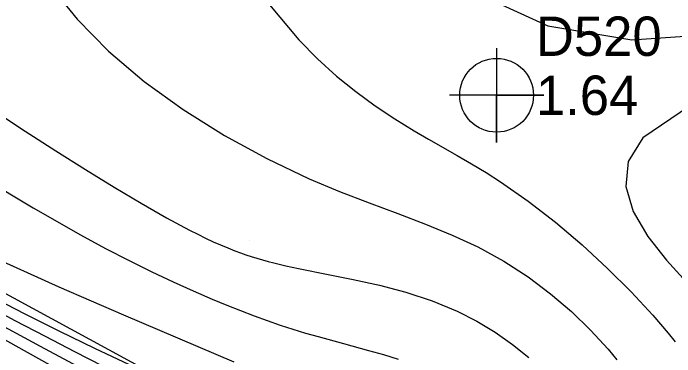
# Model space of a CAD drawing. Extents: x 2356077 to 2359823, y 225951 to 227822.
# Drawn here: x 2357198.57 to 2357240.62, y 226979.01 to 227000.82 of the extents above; entities that cross this region are included whole.
import ezdxf

# ---------------------------------------------------------------- set-up
doc = ezdxf.new("R2010")
doc.units = 0
for name, color, linetype in [('DTM Contours Major', 7, 'Continuous'), ('DTM Contours Minor', 7, 'Continuous'), ('Exist DTM Regular Point CELL', 7, 'Continuous'), ('Exist DTM Regular Point Cogo Elevation', 7, 'Continuous'), ('Exist DTM Regular Point Cogo Number', 7, 'Continuous'), ('PH Exist DTM Breakline', 7, 'Continuous'), ('PH Exist DTM Point', 7, 'Continuous')]:
    doc.layers.add(name, color=color, linetype=linetype)

msp = doc.modelspace()

# ---------------------------------------------------------------- linework, layer by layer
at = {"layer": 'DTM Contours Major'}
for points in [[(2357201.246, 227002.182), (2357202.631, 227000.44), (2357204.622, 226998.41), (2357206.891, 226996.49), (2357209.371, 226994.699), (2357211.991, 226993.058), (2357214.683, 226991.588), (2357217.377, 226990.31), (2357219.305, 226989.505), (2357221.188, 226988.779), (2357223.017, 226988.097), (2357224.785, 226987.427), (2357226.481, 226986.732), (2357228.098, 226985.981), (2357229.749, 226985.073), (2357231.293, 226984.075), (2357232.73, 226983.002), (2357234.058, 226981.87), (2357235.274, 226980.697), (2357236.377, 226979.497), (2357236.945, 226978.819)], [(2357196.707, 226982.363), (2357198.676, 226981.314), (2357200.6, 226980.305), (2357202.462, 226979.341), (2357204.249, 226978.429)]]:
    msp.add_lwpolyline(points, dxfattribs=at)
at = {"layer": 'DTM Contours Minor'}
for points in [[(2357228.648, 227001.831), (2357232.549, 227000.011), (2357237.899, 226999.124), (2357243.718, 226999.539), (2357249.595, 227001.125)], [(2357214.868, 227001.363), (2357216.727, 226999.14), (2357217.917, 226997.925), (2357219.125, 226996.83), (2357220.347, 226995.841), (2357221.579, 226994.941), (2357222.819, 226994.116), (2357224.063, 226993.351), (2357224.971, 226992.821), (2357226.791, 226991.784), (2357227.707, 226991.255), (2357228.626, 226990.701), (2357229.552, 226990.113), (2357231.301, 226988.891), (2357233.04, 226987.543), (2357234.735, 226986.106), (2357236.353, 226984.62), (2357237.859, 226983.123), (2357239.22, 226981.654), (2357239.72, 226981.079), (2357240.192, 226980.513), (2357240.638, 226979.954)], [(2357197.116, 226994.793), (2357199.336, 226993.342), (2357201.285, 226992.091), (2357203.176, 226990.899), (2357204.99, 226989.781), (2357206.709, 226988.755), (2357208.314, 226987.837), (2357209.786, 226987.045), (2357210.303, 226986.783), (2357210.8, 226986.54), (2357211.282, 226986.315), (2357211.75, 226986.107), (2357212.208, 226985.915), (2357212.658, 226985.738), (2357213.008, 226985.608), (2357213.356, 226985.487), (2357213.705, 226985.372), (2357214.055, 226985.263), (2357214.41, 226985.16), (2357214.771, 226985.062), (2357215.137, 226984.968), (2357215.896, 226984.789), (2357216.697, 226984.617), (2357218.597, 226984.239), (2357220.187, 226983.917), (2357221.844, 226983.543), (2357223.526, 226983.098), (2357225.191, 226982.558), (2357226.797, 226981.903), (2357228.033, 226981.276), (2357229.202, 226980.569), (2357230.305, 226979.794), (2357231.342, 226978.962)], [(2357241.563, 226994.915), (2357238.593, 226992.908), (2357237.65, 226991.4), (2357237.506, 226989.823), (2357237.984, 226988.223), (2357238.906, 226986.645), (2357240.094, 226985.134), (2357241.37, 226983.734)], [(2357196.686, 226990.344), (2357199.849, 226988.454), (2357202.853, 226986.745), (2357204.443, 226985.888), (2357205.949, 226985.111), (2357207.376, 226984.408), (2357208.728, 226983.771), (2357210.01, 226983.193), (2357211.227, 226982.669), (2357212.142, 226982.29), (2357213.025, 226981.937), (2357213.882, 226981.61), (2357214.719, 226981.305), (2357215.541, 226981.023), (2357216.354, 226980.759), (2357217.159, 226980.515), (2357217.961, 226980.284), (2357219.559, 226979.846), (2357221.157, 226979.413), (2357222.101, 226979.145), (2357223.039, 226978.858)], [(2357197.476, 226985.248), (2357199.453, 226984.347), (2357201.478, 226983.447), (2357203.529, 226982.553), (2357205.582, 226981.67), (2357212.588, 226978.678)], [(2357197.047, 226982.887), (2357199.275, 226981.753), (2357201.515, 226980.636), (2357203.743, 226979.553), (2357205.935, 226978.517)], [(2357197.219, 226981.335), (2357200.285, 226979.682), (2357204.756, 226977.278)], [(2357196.74, 226980.809), (2357200.909, 226978.492)]]:
    msp.add_lwpolyline(points, dxfattribs=at)
at = {"layer": 'Exist DTM Regular Point CELL'}
msp.add_lwpolyline([(2357229.296, 226998.612), (2357229.296, 226992.612), (2357229.296, 226995.612), (2357232.296, 226995.612), (2357226.296, 226995.612)], dxfattribs=at)
msp.add_circle((2357229.296, 226995.612), 2.344, dxfattribs=at)
at = {"layer": 'PH Exist DTM Breakline'}
msp.add_lwpolyline([(2357158.803, 227005.816), (2357169.929, 226999.193), (2357183.922, 226991.489), (2357194.71, 226984.837), (2357208.493, 226977.364), (2357218.467, 226973.879), (2357226.63, 226973.099), (2357234.073, 226970.372), (2357239.672, 226965.13), (2357244.583, 226959.838)], dxfattribs=at)
at = {"layer": 'PH Exist DTM Point'}
msp.add_line((2357213.564, 226986.406), (2357213.564, 226986.406), dxfattribs=at)

# ---------------------------------------------------------------- texts
at = {"layer": 'Exist DTM Regular Point Cogo Elevation'}
msp.add_text('1.64', height=2.5, dxfattribs=at).set_placement((2357231.796, 226994.362))
at = {"layer": 'Exist DTM Regular Point Cogo Number'}
msp.add_text('D520', height=2.5, dxfattribs=at).set_placement((2357231.796, 226998.112))

doc.saveas('drawing.dxf')
